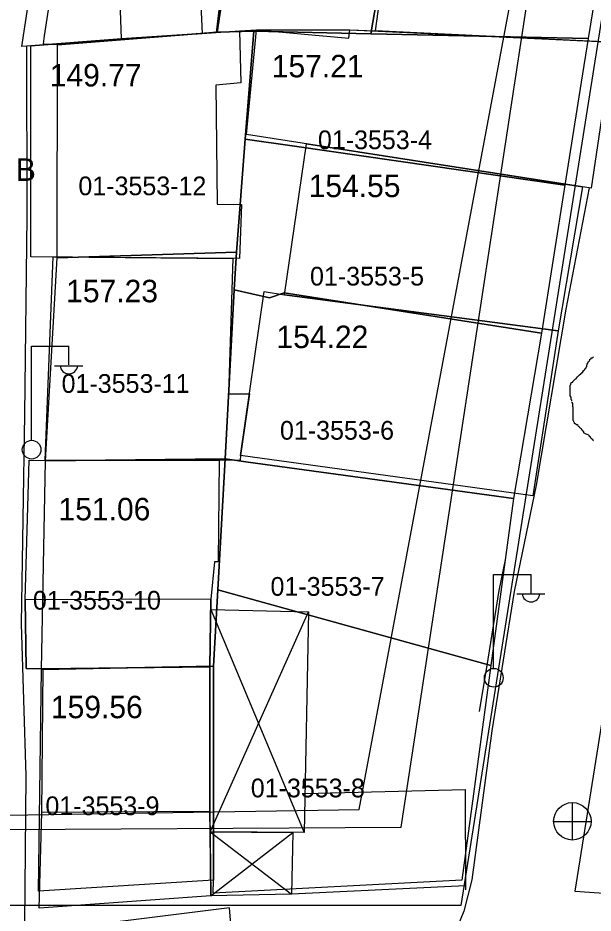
# Model space of a CAD drawing. Extents: x 419101 to 420177, y 4451541 to 4452254.
# Drawn here: x 419957.95 to 419988.7, y 4452110.65 to 4452158.47 of the extents above; entities that cross this region are included whole.
import ezdxf

# ---------------------------------------------------------------- set-up
doc = ezdxf.new("R2010")
doc.units = 0
for name, color, linetype in [('2_KADASTRO', 7, 'Continuous'), ('3_HALİHAZIR', 7, 'Continuous'), ('Level 10', 7, 'Continuous'), ('Level 29', 7, 'Continuous'), ('Level 3', 7, 'Continuous'), ('Level 9', 7, 'Continuous')]:
    doc.layers.add(name, color=color, linetype=linetype)

msp = doc.modelspace()

# ---------------------------------------------------------------- linework, layer by layer
at = {"layer": '2_KADASTRO'}
for points in [[(419959.313, 4452157.08), (419959.381, 4452157.522), (419961.464, 4452171.021), (419970.547, 4452170.58), (419968.598, 4452157.708), (419960.064, 4452157.042), (419959.35, 4452157.078)], [(419968.598, 4452157.708), (419970.547, 4452170.58), (419978.96, 4452170.086), (419976.824, 4452157.627), (419970.57, 4452157.759)], [(419976.824, 4452157.627), (419978.96, 4452170.086), (419988.299, 4452169.733), (419990.426, 4452169.652), (419988.442, 4452157.381)], [(419960.051, 4452145.652), (419960.064, 4452157.042), (419968.598, 4452157.708), (419970.57, 4452157.759), (419970.093, 4452151.998), (419969.642, 4452145.957)], [(419970.093, 4452151.998), (419970.57, 4452157.759), (419976.824, 4452157.627), (419988.442, 4452157.381), (419988.068, 4452155.031), (419987.193, 4452149.537), (419972.741, 4452151.622)], [(419969.512, 4452143.947), (419969.642, 4452145.957), (419970.093, 4452151.998), (419972.741, 4452151.622), (419987.193, 4452149.537), (419985.944, 4452141.632), (419972.183, 4452143.78), (419971.4, 4452143.528)], [(419959.433, 4452134.809), (419960.051, 4452145.652), (419969.642, 4452145.957), (419969.512, 4452143.947), (419969.032, 4452134.914)], [(419969.032, 4452134.914), (419969.512, 4452143.947), (419971.4, 4452143.528), (419972.183, 4452143.78), (419985.944, 4452141.632), (419984.445, 4452132.799), (419970.262, 4452134.741)], [(419959.212, 4452123.671), (419959.433, 4452134.809), (419969.032, 4452134.914), (419968.633, 4452127.921), (419968.402, 4452123.84)], [(419968.633, 4452127.921), (419969.032, 4452134.914), (419970.262, 4452134.741), (419984.445, 4452132.799), (419983.235, 4452123.873)], [(419968.382, 4452111.72), (419968.409, 4452112.41), (419968.402, 4452123.84), (419968.633, 4452127.921), (419983.235, 4452123.873), (419981.68, 4452112.418)], [(419959.054, 4452111.822), (419959.212, 4452123.671), (419968.402, 4452123.84), (419968.409, 4452112.41)], [(419895.245, 4452064.6), (419899.647, 4452066.075), (419914.063, 4452071.373), (419937.295, 4452081.341), (419966.485, 4452081.915), (419970.023, 4452101.452), (419969.26, 4452110.932), (419905.492, 4452102.981), (419884.819, 4452098.899), (419887.067, 4452080.026)]]:
    msp.add_lwpolyline(points, close=True, dxfattribs=at)
at = {"layer": '3_HALİHAZIR'}
for p, q in [((419958.675, 4452135.934), (419958.675, 4452140.934)), ((419958.675, 4452140.934), (419960.675, 4452140.934)), ((419960.675, 4452139.934), (419960.675, 4452140.934)), ((419959.915, 4452139.894), (419961.415, 4452139.894)), ((419983.38, 4452123.747), (419983.38, 4452128.747)), ((419983.38, 4452128.747), (419985.38, 4452128.747)), ((419985.38, 4452127.747), (419985.38, 4452128.747)), ((419984.62, 4452127.707), (419986.12, 4452127.707)), ((419968.228, 4452114.986), (419973.489, 4452126.75)), ((419968.262, 4452126.88), (419973.248, 4452114.961)), ((419987.603, 4452114.548), (419987.603, 4452116.548)), ((419986.583, 4452115.538), (419988.583, 4452115.538)), ((419968.228, 4452114.986), (419972.577, 4452111.665)), ((419968.263, 4452111.577), (419972.646, 4452114.964))]:
    msp.add_line(p, q, dxfattribs=at)
for points in [[(419977.057, 4452157.774), (419977.712, 4452162.447), (419980.401, 4452162.078), (419980.852, 4452165.375), (419978.124, 4452165.727), (419978.807, 4452171.52), (419986.922, 4452170.504), (419986.391, 4452166.521), (419990.882, 4452165.719), (419989.634, 4452157.174)], [(419986.917, 4452170.469), (419991.092, 4452169.959), (419990.489, 4452165.789), (419990.882, 4452165.719), (419989.634, 4452157.174), (419977.057, 4452157.774), (419977.712, 4452162.447), (419978.124, 4452165.727), (419978.807, 4452171.52)], [(419969.291, 4452163.977), (419968.543, 4452157.696), (419967.802, 4452157.643), (419963.494, 4452157.348), (419958.649, 4452156.979), (419958.155, 4452156.949), (419959.319, 4452164.55)], [(419969.576, 4452163.947), (419969.291, 4452163.977), (419968.543, 4452157.696), (419969.796, 4452157.784), (419970.709, 4452157.842), (419975.702, 4452157.839), (419975.702, 4452157.839), (419977.057, 4452157.774), (419977.795, 4452163.114), (419971.807, 4452163.723)], [(419963.494, 4452157.348), (419963.421, 4452159.369), (419967.71, 4452159.557), (419967.802, 4452157.643)], [(419958.649, 4452156.979), (419963.494, 4452157.348), (419967.802, 4452157.643), (419969.796, 4452157.784), (419969.86, 4452155.003), (419968.524, 4452154.885), (419968.599, 4452148.528), (419969.902, 4452148.507), (419969.797, 4452145.612), (419958.634, 4452145.717)], [(419970.179, 4452152.24), (419970.709, 4452157.842), (419975.641, 4452157.387), (419975.702, 4452157.839), (419989.754, 4452157.168), (419988.601, 4452149.378)], [(419972.209, 4452143.674), (419973.374, 4452151.743), (419988.138, 4452149.45), (419986.825, 4452141.748)], [(419959.414, 4452134.847), (419959.832, 4452145.706), (419969.437, 4452145.615), (419969.214, 4452138.399), (419970.325, 4452138.385), (419969.853, 4452135.103), (419969.824, 4452134.841), (419968.713, 4452134.835)], [(419972.209, 4452143.674), (419986.825, 4452141.748), (419985.478, 4452132.935), (419969.853, 4452135.103), (419971.113, 4452143.864)], [(419958.552, 4452134.848), (419968.713, 4452134.835), (419968.655, 4452129.409), (419968.468, 4452129.417), (419968.27, 4452127.424), (419968.214, 4452123.808), (419959.293, 4452123.696), (419958.386, 4452123.712), (419958.342, 4452127.385)], [(419959.293, 4452123.696), (419968.214, 4452123.808), (419968.27, 4452127.424), (419958.342, 4452127.385), (419958.386, 4452123.712)], [(419968.228, 4452114.986), (419968.217, 4452116.088), (419968.214, 4452123.808), (419968.262, 4452126.88), (419973.489, 4452126.75), (419973.248, 4452114.961)], [(419959.094, 4452110.91), (419959.228, 4452116.026), (419959.293, 4452123.696), (419968.214, 4452123.808), (419968.217, 4452116.088), (419968.263, 4452111.577)], [(419959.228, 4452116.026), (419959.293, 4452123.696), (419968.214, 4452123.808), (419968.217, 4452116.088)], [(419968.263, 4452111.577), (419968.228, 4452114.986), (419972.646, 4452114.964), (419972.577, 4452111.665)]]:
    msp.add_lwpolyline(points, close=True, dxfattribs=at)
for points in [[(419958.611, 4452105.787), (419958.449, 4452105.844), (419958.373, 4452105.908), (419958.285, 4452106.058), (419958.401, 4452117.99), (419958.138, 4452126.106), (419958.326, 4452137.283), (419958.444, 4452147.862), (419958.434, 4452156.966)], [(419988.49, 4452149.396), (419987.246, 4452142.911), (419985.654, 4452133.506), (419984.487, 4452127.837), (419983.894, 4452124.171), (419983.285, 4452120.396), (419982.216, 4452112.439), (419981.779, 4452110.763), (419981.001, 4452108.836), (419980.5, 4452108.069), (419979.862, 4452107.406), (419979.453, 4452107.122), (419979.084, 4452106.934), (419971.779, 4452106.465), (419962.289, 4452106.011), (419958.611, 4452105.787)], [(419983.994, 4452129.533), (419983.654, 4452127.881), (419983.062, 4452124.215), (419982.61, 4452121.416)], [(419973.291, 4452117.049), (419981.854, 4452117.255), (419981.885, 4452111.89)], [(419981.883, 4452112.11), (419972.577, 4452111.665)]]:
    msp.add_lwpolyline(points, dxfattribs=at)
for centre, radius in [((419958.685, 4452135.409), 0.5), ((419983.39, 4452123.223), 0.5), ((419987.588, 4452115.556), 1)]:
    msp.add_circle(centre, radius, dxfattribs=at)
for centre in [(419960.675, 4452139.937), (419985.38, 4452127.751)]:
    msp.add_arc(centre, 0.474, 184.8384, 355.1464, dxfattribs=at)
at = {"layer": 'Level 10'}
msp.add_lwpolyline([(419861.204, 4452060.247), (419854.491, 4452098.651), (419924.708, 4452108.842), (419924.53, 4452114.92), (419978.438, 4452115.238), (419989.122, 4452185.228), (420001.725, 4452181.071)], dxfattribs=at)
msp.add_lwpolyline([(420065.245, 4452152.359), (419997.178, 4452171.149), (419987.722, 4452111.832), (420046.839, 4452107.791)], close=True, dxfattribs=at)
at = {"layer": 'Level 29'}
msp.add_line((419981.622, 4452111.064), (419935.658, 4452111.064), dxfattribs=at)
msp.add_lwpolyline([(419985.341, 4452165.019), (419990.163, 4452164.82), (419981.622, 4452111.064)], dxfattribs=at)
at = {"layer": 'Level 3'}
for points in [[(419987.555, 4452138.005), (419987.555, 4452138.031), (419987.555, 4452138.056), (419987.529, 4452138.082), (419987.529, 4452138.108), (419987.529, 4452138.134), (419987.529, 4452138.16), (419987.529, 4452138.186), (419987.529, 4452138.212), (419987.477, 4452138.29), (419987.477, 4452138.368), (419987.477, 4452138.394), (419987.477, 4452138.472), (419987.477, 4452138.55), (419987.477, 4452138.576), (419987.477, 4452138.602), (419987.477, 4452138.628), (419987.477, 4452138.654), (419987.477, 4452138.68), (419987.477, 4452138.706), (419987.477, 4452138.732), (419987.477, 4452138.758), (419987.477, 4452138.784), (419987.477, 4452138.862), (419987.503, 4452138.887), (419987.503, 4452138.913), (419987.503, 4452138.939), (419987.529, 4452138.939), (419987.529, 4452138.965), (419987.529, 4452138.991), (419987.607, 4452139.017), (419987.607, 4452139.043), (419987.685, 4452139.121), (419987.737, 4452139.173), (419987.788, 4452139.199), (419987.788, 4452139.225), (419987.814, 4452139.225), (419987.866, 4452139.303), (419987.918, 4452139.355), (419987.97, 4452139.407), (419988.048, 4452139.459), (419988.048, 4452139.485), (419988.1, 4452139.511), (419988.1, 4452139.537), (419988.126, 4452139.537), (419988.178, 4452139.615), (419988.178, 4452139.641), (419988.255, 4452139.667), (419988.255, 4452139.692), (419988.255, 4452139.718), (419988.307, 4452139.77), (419988.333, 4452139.796), (419988.333, 4452139.822), (419988.359, 4452139.848), (419988.359, 4452139.874), (419988.359, 4452139.9), (419988.359, 4452139.926), (419988.385, 4452139.952), (419988.385, 4452139.978), (419988.385, 4452140.004), (419988.411, 4452140.004), (419988.411, 4452140.03), (419988.411, 4452140.056), (419988.437, 4452140.082), (419988.437, 4452140.108), (419988.489, 4452140.134), (419988.515, 4452140.212), (419988.515, 4452140.238), (419988.593, 4452140.264), (419988.593, 4452140.29), (419988.593, 4452140.316), (419988.67, 4452140.316), (419988.722, 4452140.368)], [(419988.722, 4452135.875), (419988.696, 4452135.901), (419988.696, 4452135.927), (419988.67, 4452135.953), (419988.619, 4452135.979), (419988.593, 4452136.005), (419988.593, 4452136.031), (419988.567, 4452136.057), (419988.567, 4452136.083), (419988.489, 4452136.135), (419988.489, 4452136.161), (419988.463, 4452136.187), (419988.385, 4452136.213), (419988.333, 4452136.239), (419988.255, 4452136.265), (419988.229, 4452136.291), (419988.204, 4452136.317), (419988.204, 4452136.343), (419988.204, 4452136.369), (419988.126, 4452136.42), (419988.126, 4452136.446), (419988.1, 4452136.472), (419988.1, 4452136.498), (419988.074, 4452136.498), (419988.074, 4452136.524), (419988.048, 4452136.524), (419988.022, 4452136.55), (419987.996, 4452136.576), (419987.97, 4452136.602), (419987.944, 4452136.628), (419987.918, 4452136.654), (419987.892, 4452136.68), (419987.892, 4452136.706), (419987.84, 4452136.732), (419987.814, 4452136.732), (419987.788, 4452136.758), (419987.737, 4452136.784), (419987.711, 4452136.81), (419987.711, 4452136.836), (419987.685, 4452136.862), (419987.659, 4452136.888), (419987.659, 4452136.914), (419987.659, 4452136.94), (419987.633, 4452136.966), (419987.633, 4452136.992), (419987.633, 4452137.018), (419987.633, 4452137.096), (419987.633, 4452137.148), (419987.633, 4452137.174), (419987.633, 4452137.2), (419987.633, 4452137.225), (419987.633, 4452137.251), (419987.633, 4452137.277), (419987.633, 4452137.303), (419987.633, 4452137.329), (419987.633, 4452137.355), (419987.633, 4452137.381), (419987.633, 4452137.407), (419987.633, 4452137.433), (419987.633, 4452137.459), (419987.633, 4452137.485), (419987.633, 4452137.511), (419987.633, 4452137.537), (419987.633, 4452137.563), (419987.633, 4452137.641), (419987.633, 4452137.667), (419987.633, 4452137.693), (419987.607, 4452137.693), (419987.607, 4452137.719), (419987.607, 4452137.745), (419987.607, 4452137.771), (419987.607, 4452137.797), (419987.607, 4452137.823), (419987.607, 4452137.849), (419987.607, 4452137.875), (419987.607, 4452137.901), (419987.581, 4452137.901), (419987.581, 4452137.927), (419987.581, 4452137.953)]]:
    msp.add_lwpolyline(points, dxfattribs=at)
at = {"layer": 'Level 9'}
msp.add_lwpolyline([(419755.233, 4452085.894), (419757.951, 4452086.548), (419824.936, 4452099.877), (419869.345, 4452107.579), (419921.383, 4452113.966), (419941.866, 4452115.632), (419976.189, 4452116.187), (419987.467, 4452176.363), (419995.601, 4452236.411)], dxfattribs=at)

# ---------------------------------------------------------------- texts
at = {"layer": '2_KADASTRO'}
for s, p in [('01-3553-4', (419973.988, 4452151.46)), ('01-3553-12', (419961.184, 4452149)), ('01-3553-5', (419973.565, 4452144.176)), ('01-3553-11', (419960.286, 4452138.444)), ('01-3553-6', (419971.959, 4452135.943)), ('01-3553-7', (419971.454, 4452127.604)), ('01-3553-10', (419958.754, 4452126.865)), ('01-3553-8', (419970.399, 4452116.837)), ('01-3553-9', (419959.421, 4452115.887))]:
    msp.add_text(s, height=1, dxfattribs=at).set_placement(p)
at = {"layer": '3_HALİHAZIR'}
for s, p in [('157.21', (419971.522, 4452155.298)), ('149.77', (419959.652, 4452154.81)), ('B', (419957.838, 4452149.769)), ('154.55', (419973.493, 4452148.898)), ('157.23', (419960.532, 4452143.283)), ('154.22', (419971.775, 4452140.834)), ('151.06', (419960.123, 4452131.634)), ('159.56', (419959.715, 4452121.063))]:
    msp.add_text(s, height=1.2, dxfattribs=at).set_placement(p)

doc.saveas('drawing.dxf')
